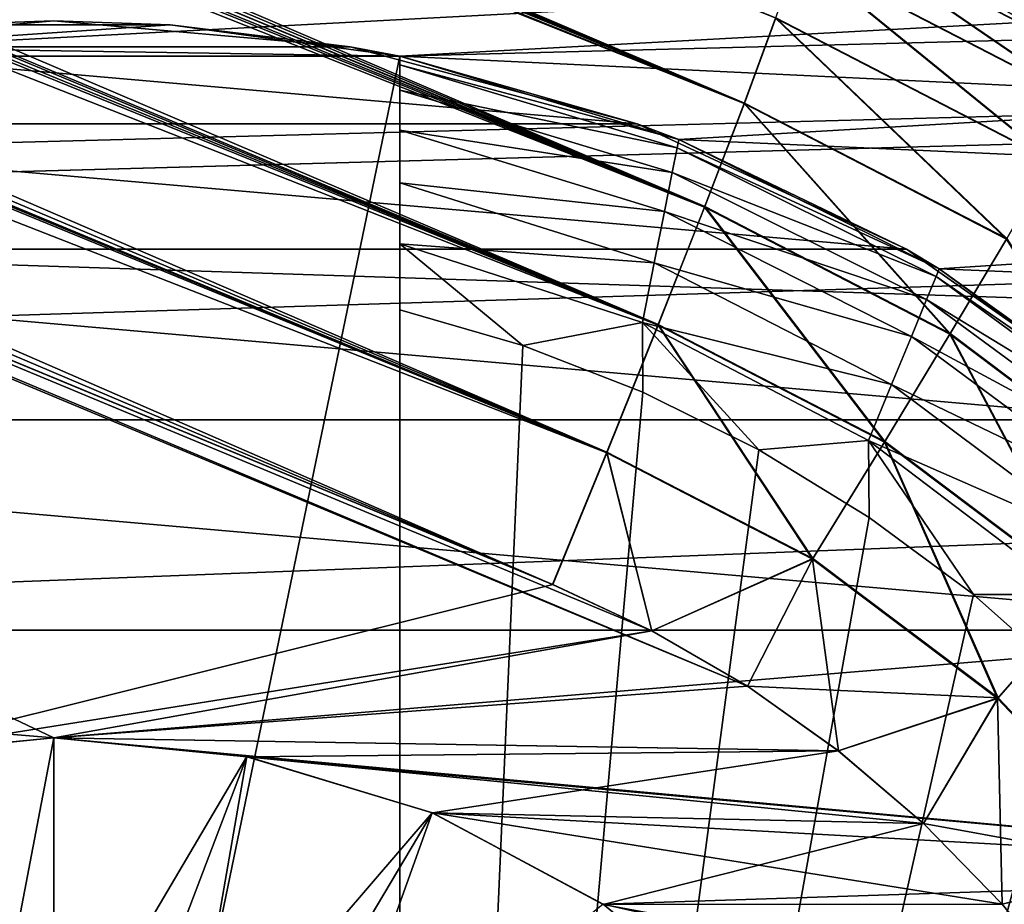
# Model space of a CAD drawing. Header units: millimetres. Extents: x -100 to 100, y -64 to 136.
# Tile 340 of 530: x 22.43 to 24.42, y 26.66 to 28.45. Entities that reach past the tile are written whole.
import ezdxf

# ---------------------------------------------------------------- set-up
doc = ezdxf.new("R2010")
doc.units = ezdxf.units.MM
doc.header["$LTSCALE"] = 159.143519
for name, color, linetype in [('120', 7, 'CONTINUOUS'), ('126', 7, 'CONTINUOUS'), ('130', 7, 'CONTINUOUS'), ('218', 7, 'CONTINUOUS'), ('219', 7, 'CONTINUOUS'), ('220', 7, 'CONTINUOUS'), ('221', 7, 'CONTINUOUS'), ('326', 7, 'CONTINUOUS'), ('328', 7, 'CONTINUOUS'), ('330', 7, 'CONTINUOUS'), ('331', 7, 'CONTINUOUS'), ('333', 7, 'CONTINUOUS'), ('334', 7, 'CONTINUOUS'), ('335', 7, 'CONTINUOUS'), ('397', 7, 'CONTINUOUS'), ('407', 7, 'CONTINUOUS'), ('412', 7, 'CONTINUOUS'), ('420', 7, 'CONTINUOUS'), ('422', 7, 'CONTINUOUS'), ('425', 7, 'CONTINUOUS'), ('427', 7, 'CONTINUOUS'), ('437', 7, 'CONTINUOUS')]:
    doc.layers.add(name, color=color, linetype=linetype)

msp = doc.modelspace()

# ---------------------------------------------------------------- linework, layer by layer
at = {"layer": '120', "color": 7, "linetype": 'CONTINUOUS', "true_color": 0x8c979c}
for points in [[(23.5091, 27.3097, 2.6044), (10.3131, 32.7757, 3.0653), (22.1097, 26.9615, 2.6533), (23.5091, 27.3097, 2.6044)], [(23.7096, 27.2163, 2.5974), (23.5091, 27.3097, 2.6044), (22.1097, 26.9615, 2.6533), (23.7096, 27.2163, 2.5974)], [(22.5, 27, 2.6397), (23.7096, 27.2163, 2.5974), (22.1097, 26.9615, 2.6533), (22.5, 27, 2.6397)], [(23.903, 27.104, 2.5907), (23.7096, 27.2163, 2.5974), (22.5, 27, 2.6397), (23.903, 27.104, 2.5907)], [(24.0871, 26.9736, 2.5843), (23.903, 27.104, 2.5907), (22.5, 27, 2.6397), (24.0871, 26.9736, 2.5843)], [(22.8903, 26.9615, 2.6261), (24.0871, 26.9736, 2.5843), (22.5, 27, 2.6397), (22.8903, 26.9615, 2.6261)], [(23.2656, 26.8477, 2.6129), (24.0871, 26.9736, 2.5843), (22.8903, 26.9615, 2.6261), (23.2656, 26.8477, 2.6129)], [(24.2596, 26.8262, 2.5782), (24.0871, 26.9736, 2.5843), (23.2656, 26.8477, 2.6129), (24.2596, 26.8262, 2.5782)], [(23.6114, 26.6627, 2.6009), (24.2596, 26.8262, 2.5782), (23.2656, 26.8477, 2.6129), (23.6114, 26.6627, 2.6009)], [(24.4187, 26.6633, 2.5727), (24.2596, 26.8262, 2.5782), (23.6114, 26.6627, 2.6009), (24.4187, 26.6633, 2.5727)], [(24.5624, 26.4864, 2.5677), (24.4187, 26.6633, 2.5727), (23.6114, 26.6627, 2.6009), (24.5624, 26.4864, 2.5677)]]:
    msp.add_3dface(points, dxfattribs=at)
at = {"layer": '126', "color": 7, "linetype": 'CONTINUOUS', "true_color": 0x8c979c}
for points in [[(9.8935, 34.0984, 2.6334), (9.9513, 33.8917, 2.7802), (23.8965, 28.2825, 2.1591), (9.8935, 34.0984, 2.6334)], [(23.9601, 28.4553, 1.9326), (9.8935, 34.0984, 2.6334), (23.8965, 28.2825, 2.1591), (23.9601, 28.4553, 1.9326)], [(9.9513, 33.8917, 2.7802), (9.9682, 33.8306, 2.8157), (23.8965, 28.2825, 2.1591), (9.9513, 33.8917, 2.7802)], [(9.9682, 33.8306, 2.8157), (10.0227, 33.6366, 2.9089), (23.8162, 28.0729, 2.3456), (9.9682, 33.8306, 2.8157)], [(23.8965, 28.2825, 2.1591), (9.9682, 33.8306, 2.8157), (23.8162, 28.0729, 2.3456), (23.8965, 28.2825, 2.1591)], [(10.0227, 33.6366, 2.9089), (10.0574, 33.5175, 2.9536), (23.8162, 28.0729, 2.3456), (10.0227, 33.6366, 2.9089)], [(10.0574, 33.5175, 2.9536), (10.1049, 33.3619, 2.9992), (23.7222, 27.8344, 2.4853), (10.0574, 33.5175, 2.9536)], [(23.8162, 28.0729, 2.3456), (10.0574, 33.5175, 2.9536), (23.7222, 27.8344, 2.4853), (23.8162, 28.0729, 2.3456)], [(10.1049, 33.3619, 2.9992), (10.1698, 33.1634, 3.0392), (23.7222, 27.8344, 2.4853), (10.1049, 33.3619, 2.9992)], [(10.1698, 33.1634, 3.0392), (10.201, 33.073, 3.0511), (23.6183, 27.5761, 2.5726), (10.1698, 33.1634, 3.0392)], [(23.7222, 27.8344, 2.4853), (10.1698, 33.1634, 3.0392), (23.6183, 27.5761, 2.5726), (23.7222, 27.8344, 2.4853)], [(10.201, 33.073, 3.0511), (10.3131, 32.7757, 3.0653), (23.6183, 27.5761, 2.5726), (10.201, 33.073, 3.0511)], [(10.3131, 32.7757, 3.0653), (23.5091, 27.3097, 2.6044), (23.6183, 27.5761, 2.5726), (10.3131, 32.7757, 3.0653)]]:
    msp.add_3dface(points, dxfattribs=at)
at = {"layer": '130', "color": 7, "linetype": 'CONTINUOUS', "true_color": 0x8c979c}
for points in [[(10.4302, 32.7271, -3.0612), (16.9696, 30.0184, -2.8328), (23.9029, 27.104, -2.5907), (10.4302, 32.7271, -3.0612)], [(10.4302, 32.7271, -3.0612), (23.9029, 27.104, -2.5907), (22.5, 27, -2.6397), (10.4302, 32.7271, -3.0612)], [(22.1097, 26.9615, -2.6533), (10.4302, 32.7271, -3.0612), (22.5, 27, -2.6397), (22.1097, 26.9615, -2.6533)], [(23.7096, 27.2163, -2.5974), (23.9029, 27.104, -2.5907), (16.9696, 30.0184, -2.8328), (23.7096, 27.2163, -2.5974)], [(23.509, 27.3096, -2.6044), (23.7096, 27.2163, -2.5974), (16.9696, 30.0184, -2.8328), (23.509, 27.3096, -2.6044)], [(23.9029, 27.104, -2.5907), (24.087, 26.9737, -2.5843), (22.5, 27, -2.6397), (23.9029, 27.104, -2.5907)], [(22.5, 27, -2.6397), (24.087, 26.9737, -2.5843), (22.8903, 26.9615, -2.6261), (22.5, 27, -2.6397)], [(24.087, 26.9737, -2.5843), (24.2595, 26.8263, -2.5782), (22.8903, 26.9615, -2.6261), (24.087, 26.9737, -2.5843)], [(22.8903, 26.9615, -2.6261), (24.2595, 26.8263, -2.5782), (23.2656, 26.8477, -2.6129), (22.8903, 26.9615, -2.6261)], [(24.2595, 26.8263, -2.5782), (24.4186, 26.6634, -2.5727), (23.2656, 26.8477, -2.6129), (24.2595, 26.8263, -2.5782)], [(23.2656, 26.8477, -2.6129), (24.4186, 26.6634, -2.5727), (23.6114, 26.6627, -2.6009), (23.2656, 26.8477, -2.6129)], [(24.4186, 26.6634, -2.5727), (24.5624, 26.4865, -2.5677), (23.6114, 26.6627, -2.6009), (24.4186, 26.6634, -2.5727)]]:
    msp.add_3dface(points, dxfattribs=at)
at = {"layer": '218', "color": 7, "linetype": 'CONTINUOUS', "true_color": 0x8c979c}
for points in [[(24.0307, 28.6955, 1.1054), (24.0285, 28.6658, 1.3954), (24.621, 28.3598, 1.3747), (24.0307, 28.6955, 1.1054)], [(24.0307, 28.6955, 1.1054), (24.621, 28.3598, 1.3747), (24.628, 28.387, 1.0923), (24.0307, 28.6955, 1.1054)], [(24.0285, 28.6658, 1.3954), (24.0047, 28.5846, 1.6748), (24.584, 28.2854, 1.6545), (24.0285, 28.6658, 1.3954)], [(24.621, 28.3598, 1.3747), (24.0285, 28.6658, 1.3954), (24.584, 28.2854, 1.6545), (24.621, 28.3598, 1.3747)], [(24.0047, 28.5846, 1.6748), (23.9601, 28.4553, 1.9326), (24.5185, 28.1669, 1.9131), (24.0047, 28.5846, 1.6748)], [(24.584, 28.2854, 1.6545), (24.0047, 28.5846, 1.6748), (24.5185, 28.1669, 1.9131), (24.584, 28.2854, 1.6545)], [(23.9601, 28.4553, 1.9326), (23.8965, 28.2825, 2.1591), (24.427, 28.0085, 2.1405), (23.9601, 28.4553, 1.9326)], [(24.5185, 28.1669, 1.9131), (23.9601, 28.4553, 1.9326), (24.427, 28.0085, 2.1405), (24.5185, 28.1669, 1.9131)], [(23.8965, 28.2825, 2.1591), (23.8162, 28.0729, 2.3456), (24.3128, 27.8164, 2.3283), (23.8965, 28.2825, 2.1591)], [(24.427, 28.0085, 2.1405), (23.8965, 28.2825, 2.1591), (24.3128, 27.8164, 2.3283), (24.427, 28.0085, 2.1405)], [(23.8162, 28.0729, 2.3456), (23.7222, 27.8344, 2.4853), (24.1804, 27.5979, 2.4693), (23.8162, 28.0729, 2.3456)], [(24.3128, 27.8164, 2.3283), (23.8162, 28.0729, 2.3456), (24.1804, 27.5979, 2.4693), (24.3128, 27.8164, 2.3283)], [(24.7595, 27.4803, 2.3127), (24.427, 28.0085, 2.1405), (24.3128, 27.8164, 2.3283), (24.7595, 27.4803, 2.3127)], [(23.7222, 27.8344, 2.4853), (23.6183, 27.5761, 2.5726), (24.0347, 27.3611, 2.5581), (23.7222, 27.8344, 2.4853)], [(24.1804, 27.5979, 2.4693), (23.7222, 27.8344, 2.4853), (24.0347, 27.3611, 2.5581), (24.1804, 27.5979, 2.4693)], [(24.5924, 27.2878, 2.4549), (24.3128, 27.8164, 2.3283), (24.1804, 27.5979, 2.4693), (24.5924, 27.2878, 2.4549)], [(24.7595, 27.4803, 2.3127), (24.3128, 27.8164, 2.3283), (24.5924, 27.2878, 2.4549), (24.7595, 27.4803, 2.3127)], [(24.4091, 27.0793, 2.545), (24.1804, 27.5979, 2.4693), (24.0347, 27.3611, 2.5581), (24.4091, 27.0793, 2.545)], [(24.5924, 27.2878, 2.4549), (24.1804, 27.5979, 2.4693), (24.4091, 27.0793, 2.545), (24.5924, 27.2878, 2.4549)], [(23.5091, 27.3097, 2.6044), (23.7096, 27.2163, 2.5974), (23.6183, 27.5761, 2.5726), (23.5091, 27.3097, 2.6044)], [(23.6183, 27.5761, 2.5726), (23.7096, 27.2163, 2.5974), (24.0347, 27.3611, 2.5581), (23.6183, 27.5761, 2.5726)], [(23.7096, 27.2163, 2.5974), (23.903, 27.104, 2.5907), (24.0347, 27.3611, 2.5581), (23.7096, 27.2163, 2.5974)], [(23.903, 27.104, 2.5907), (24.0871, 26.9736, 2.5843), (24.0347, 27.3611, 2.5581), (23.903, 27.104, 2.5907)], [(24.0871, 26.9736, 2.5843), (24.4091, 27.0793, 2.545), (24.0347, 27.3611, 2.5581), (24.0871, 26.9736, 2.5843)], [(24.7311, 26.7388, 2.5338), (24.5924, 27.2878, 2.4549), (24.4091, 27.0793, 2.545), (24.7311, 26.7388, 2.5338)], [(24.0871, 26.9736, 2.5843), (24.2596, 26.8262, 2.5782), (24.4091, 27.0793, 2.545), (24.0871, 26.9736, 2.5843)], [(24.2596, 26.8262, 2.5782), (24.4187, 26.6633, 2.5727), (24.4091, 27.0793, 2.545), (24.2596, 26.8262, 2.5782)], [(24.4187, 26.6633, 2.5727), (24.7311, 26.7388, 2.5338), (24.4091, 27.0793, 2.545), (24.4187, 26.6633, 2.5727)], [(24.4187, 26.6633, 2.5727), (24.5624, 26.4864, 2.5677), (24.7311, 26.7388, 2.5338), (24.4187, 26.6633, 2.5727)]]:
    msp.add_3dface(points, dxfattribs=at)
at = {"layer": '219', "color": 7, "linetype": 'CONTINUOUS', "true_color": 0x8c979c}
for points in [[(24.0307, 28.6955, 1.1054), (24.628, 28.387, 1.0923), (24.0307, 28.6955, -1.1054), (24.0307, 28.6955, 1.1054)], [(24.0307, 28.6955, -1.1054), (24.628, 28.387, 1.0923), (24.628, 28.387, -1.0923), (24.0307, 28.6955, -1.1054)]]:
    msp.add_3dface(points, dxfattribs=at)
at = {"layer": '220', "color": 7, "linetype": 'CONTINUOUS', "true_color": 0x8c979c}
for points in [[(24.0307, 28.6955, -1.1054), (24.628, 28.387, -1.0923), (24.0286, 28.6661, -1.3937), (24.0307, 28.6955, -1.1054)], [(24.5843, 28.286, -1.6529), (24.0049, 28.5853, -1.6732), (24.0286, 28.6661, -1.3937), (24.5843, 28.286, -1.6529)], [(24.628, 28.387, -1.0923), (24.6211, 28.3601, -1.373), (24.0286, 28.6661, -1.3937), (24.628, 28.387, -1.0923)], [(24.6211, 28.3601, -1.373), (24.5843, 28.286, -1.6529), (24.0286, 28.6661, -1.3937), (24.6211, 28.3601, -1.373)], [(24.519, 28.1677, -1.9116), (23.9604, 28.4562, -1.9311), (24.0049, 28.5853, -1.6732), (24.519, 28.1677, -1.9116)], [(24.5843, 28.286, -1.6529), (24.519, 28.1677, -1.9116), (24.0049, 28.5853, -1.6732), (24.5843, 28.286, -1.6529)], [(24.4276, 28.0096, -2.1393), (23.8969, 28.2837, -2.1578), (23.9604, 28.4562, -1.9311), (24.4276, 28.0096, -2.1393)], [(24.519, 28.1677, -1.9116), (24.4276, 28.0096, -2.1393), (23.9604, 28.4562, -1.9311), (24.519, 28.1677, -1.9116)], [(24.3135, 27.8177, -2.3273), (23.8167, 28.0743, -2.3447), (23.8969, 28.2837, -2.1578), (24.3135, 27.8177, -2.3273)], [(24.4276, 28.0096, -2.1393), (24.3135, 27.8177, -2.3273), (23.8969, 28.2837, -2.1578), (24.4276, 28.0096, -2.1393)], [(24.1812, 27.5992, -2.4686), (23.7228, 27.8359, -2.4846), (23.8167, 28.0743, -2.3447), (24.1812, 27.5992, -2.4686)], [(24.3135, 27.8177, -2.3273), (24.1812, 27.5992, -2.4686), (23.8167, 28.0743, -2.3447), (24.3135, 27.8177, -2.3273)], [(24.7604, 27.4814, -2.3117), (24.3135, 27.8177, -2.3273), (24.4276, 28.0096, -2.1393), (24.7604, 27.4814, -2.3117)], [(24.0356, 27.3625, -2.5577), (23.6189, 27.5777, -2.5723), (23.7228, 27.8359, -2.4846), (24.0356, 27.3625, -2.5577)], [(24.1812, 27.5992, -2.4686), (24.0356, 27.3625, -2.5577), (23.7228, 27.8359, -2.4846), (24.1812, 27.5992, -2.4686)], [(24.5934, 27.289, -2.4542), (24.1812, 27.5992, -2.4686), (24.3135, 27.8177, -2.3273), (24.5934, 27.289, -2.4542)], [(24.7604, 27.4814, -2.3117), (24.5934, 27.289, -2.4542), (24.3135, 27.8177, -2.3273), (24.7604, 27.4814, -2.3117)], [(24.4103, 27.0806, -2.5446), (24.0356, 27.3625, -2.5577), (24.1812, 27.5992, -2.4686), (24.4103, 27.0806, -2.5446)], [(24.5934, 27.289, -2.4542), (24.4103, 27.0806, -2.5446), (24.1812, 27.5992, -2.4686), (24.5934, 27.289, -2.4542)], [(23.7096, 27.2163, -2.5974), (23.509, 27.3096, -2.6044), (23.6189, 27.5777, -2.5723), (23.7096, 27.2163, -2.5974)], [(24.0356, 27.3625, -2.5577), (23.7096, 27.2163, -2.5974), (23.6189, 27.5777, -2.5723), (24.0356, 27.3625, -2.5577)], [(23.9029, 27.104, -2.5907), (23.7096, 27.2163, -2.5974), (24.0356, 27.3625, -2.5577), (23.9029, 27.104, -2.5907)], [(24.4103, 27.0806, -2.5446), (23.9029, 27.104, -2.5907), (24.0356, 27.3625, -2.5577), (24.4103, 27.0806, -2.5446)], [(24.7325, 26.7398, -2.5334), (24.4103, 27.0806, -2.5446), (24.5934, 27.289, -2.4542), (24.7325, 26.7398, -2.5334)], [(24.087, 26.9737, -2.5843), (23.9029, 27.104, -2.5907), (24.4103, 27.0806, -2.5446), (24.087, 26.9737, -2.5843)], [(24.2595, 26.8263, -2.5782), (24.087, 26.9737, -2.5843), (24.4103, 27.0806, -2.5446), (24.2595, 26.8263, -2.5782)], [(24.7325, 26.7398, -2.5334), (24.2595, 26.8263, -2.5782), (24.4103, 27.0806, -2.5446), (24.7325, 26.7398, -2.5334)], [(24.4186, 26.6634, -2.5727), (24.2595, 26.8263, -2.5782), (24.7325, 26.7398, -2.5334), (24.4186, 26.6634, -2.5727)], [(24.5624, 26.4865, -2.5677), (24.4186, 26.6634, -2.5727), (24.7325, 26.7398, -2.5334), (24.5624, 26.4865, -2.5677)]]:
    msp.add_3dface(points, dxfattribs=at)
at = {"layer": '221', "color": 7, "linetype": 'CONTINUOUS', "true_color": 0x8c979c}
for points in [[(23.9604, 28.4562, -1.9311), (23.8969, 28.2837, -2.1578), (9.8387, 34.2808, -2.4576), (23.9604, 28.4562, -1.9311)], [(9.8387, 34.2808, -2.4576), (23.8969, 28.2837, -2.1578), (9.8667, 34.203, -2.5373), (9.8387, 34.2808, -2.4576)], [(9.8667, 34.203, -2.5373), (23.8969, 28.2837, -2.1578), (9.8985, 34.1156, -2.6145), (9.8667, 34.203, -2.5373)], [(9.8985, 34.1156, -2.6145), (23.8969, 28.2837, -2.1578), (9.9344, 34.0181, -2.6888), (9.8985, 34.1156, -2.6145)], [(23.8969, 28.2837, -2.1578), (23.8167, 28.0743, -2.3447), (9.9344, 34.0181, -2.6888), (23.8969, 28.2837, -2.1578)], [(9.9344, 34.0181, -2.6888), (23.8167, 28.0743, -2.3447), (9.9745, 33.9104, -2.7592), (9.9344, 34.0181, -2.6888)], [(9.9745, 33.9104, -2.7592), (23.8167, 28.0743, -2.3447), (10.0188, 33.7923, -2.8248), (9.9745, 33.9104, -2.7592)], [(10.0188, 33.7923, -2.8248), (23.8167, 28.0743, -2.3447), (10.0673, 33.664, -2.8845), (10.0188, 33.7923, -2.8248)], [(23.8167, 28.0743, -2.3447), (23.7228, 27.8359, -2.4846), (10.0673, 33.664, -2.8845), (23.8167, 28.0743, -2.3447)], [(10.0673, 33.664, -2.8845), (23.7228, 27.8359, -2.4846), (10.1199, 33.5259, -2.9373), (10.0673, 33.664, -2.8845)], [(10.1199, 33.5259, -2.9373), (23.7228, 27.8359, -2.4846), (10.1762, 33.3791, -2.9819), (10.1199, 33.5259, -2.9373)], [(23.7228, 27.8359, -2.4846), (23.6189, 27.5777, -2.5723), (10.1762, 33.3791, -2.9819), (23.7228, 27.8359, -2.4846)], [(10.1762, 33.3791, -2.9819), (23.6189, 27.5777, -2.5723), (10.2359, 33.2247, -3.0174), (10.1762, 33.3791, -2.9819)], [(10.2359, 33.2247, -3.0174), (23.6189, 27.5777, -2.5723), (10.2985, 33.0637, -3.0429), (10.2359, 33.2247, -3.0174)], [(23.6189, 27.5777, -2.5723), (23.509, 27.3096, -2.6044), (10.2985, 33.0637, -3.0429), (23.6189, 27.5777, -2.5723)], [(10.2985, 33.0637, -3.0429), (23.509, 27.3096, -2.6044), (10.3634, 32.8975, -3.0577), (10.2985, 33.0637, -3.0429)], [(23.509, 27.3096, -2.6044), (16.9696, 30.0184, -2.8328), (10.3634, 32.8975, -3.0577), (23.509, 27.3096, -2.6044)]]:
    msp.add_3dface(points, dxfattribs=at)
at = {"layer": '326', "linetype": 'CONTINUOUS'}
for points in [[(22.5, 27, 2.6397), (22.1097, 26.9615, 2.6533), (22.5, 27, 35), (22.5, 27, 2.6397)], [(22.5, 27, 35), (22.1097, 26.9615, 2.6533), (22.1097, 26.9615, 35), (22.5, 27, 35)], [(22.8903, 26.9615, 2.6261), (22.5, 27, 2.6397), (22.8903, 26.9615, 35), (22.8903, 26.9615, 2.6261)], [(22.8903, 26.9615, 35), (22.5, 27, 2.6397), (22.5, 27, 35), (22.8903, 26.9615, 35)], [(23.2656, 26.8477, 2.6129), (22.8903, 26.9615, 2.6261), (23.2654, 26.8478, 35), (23.2656, 26.8477, 2.6129)], [(23.2654, 26.8478, 35), (22.8903, 26.9615, 2.6261), (22.8903, 26.9615, 35), (23.2654, 26.8478, 35)], [(23.611, 26.663, 35), (23.2656, 26.8477, 2.6129), (23.2654, 26.8478, 35), (23.611, 26.663, 35)], [(23.6114, 26.6627, 2.6009), (23.2656, 26.8477, 2.6129), (23.611, 26.663, 35), (23.6114, 26.6627, 2.6009)], [(23.9142, 26.4142, 35), (23.6114, 26.6627, 2.6009), (23.611, 26.663, 35), (23.9142, 26.4142, 35)]]:
    msp.add_3dface(points, dxfattribs=at)
at = {"layer": '328', "linetype": 'CONTINUOUS'}
for points in [[(22.5, 27, -14.5958), (22.3641, 26.2929, -15), (22.1098, 26.9616, -14.5958), (22.5, 27, -14.5958)], [(22.5, 26.3, -15), (22.3641, 26.2929, -15), (22.5, 27, -14.5958), (22.5, 26.3, -15)], [(22.8902, 26.9616, -14.5958), (22.5, 26.3, -15), (22.5, 27, -14.5958), (22.8902, 26.9616, -14.5958)], [(22.6359, 26.2929, -15), (22.5, 26.3, -15), (22.8902, 26.9616, -14.5958), (22.6359, 26.2929, -15)], [(22.7703, 26.2716, -15), (22.6359, 26.2929, -15), (22.8902, 26.9616, -14.5958), (22.7703, 26.2716, -15)], [(23.2654, 26.8477, -14.5958), (22.7703, 26.2716, -15), (22.8902, 26.9616, -14.5958), (23.2654, 26.8477, -14.5958)], [(22.9017, 26.2363, -15), (22.7703, 26.2716, -15), (23.2654, 26.8477, -14.5958), (22.9017, 26.2363, -15)], [(23.0288, 26.1876, -15), (22.9017, 26.2363, -15), (23.2654, 26.8477, -14.5958), (23.0288, 26.1876, -15)], [(23.6112, 26.6629, -14.5958), (23.0288, 26.1876, -15), (23.2654, 26.8477, -14.5958), (23.6112, 26.6629, -14.5958)]]:
    msp.add_3dface(points, dxfattribs=at)
at = {"layer": '330', "linetype": 'CONTINUOUS'}
for points in [[(22.5, 28.45, 35), (23.0992, 28.3976, 35), (21.9008, 28.3976, 35), (22.5, 28.45, 35)], [(21.9008, 28.3976, 35), (23.68, 28.2419, 35), (21.32, 28.2419, 35), (21.9008, 28.3976, 35)], [(23.0992, 28.3976, 35), (23.68, 28.2419, 35), (21.9008, 28.3976, 35), (23.0992, 28.3976, 35)], [(21.32, 28.2419, 35), (24.2249, 27.9878, 35), (20.7751, 27.9878, 35), (21.32, 28.2419, 35)], [(23.68, 28.2419, 35), (24.2249, 27.9878, 35), (21.32, 28.2419, 35), (23.68, 28.2419, 35)], [(20.7751, 27.9878, 35), (24.7175, 27.6429, 35), (20.2825, 27.6429, 35), (20.7751, 27.9878, 35)], [(24.2249, 27.9878, 35), (24.7175, 27.6429, 35), (20.7751, 27.9878, 35), (24.2249, 27.9878, 35)], [(20.2825, 27.6429, 35), (25.1429, 27.2175, 35), (19.8571, 27.2175, 35), (20.2825, 27.6429, 35)], [(24.7175, 27.6429, 35), (25.1429, 27.2175, 35), (20.2825, 27.6429, 35), (24.7175, 27.6429, 35)], [(22.5, 27, 35), (22.1097, 26.9615, 35), (19.8571, 27.2175, 35), (22.5, 27, 35)], [(25.1429, 27.2175, 35), (22.5, 27, 35), (19.8571, 27.2175, 35), (25.1429, 27.2175, 35)], [(25.4878, 26.7249, 35), (22.5, 27, 35), (25.1429, 27.2175, 35), (25.4878, 26.7249, 35)], [(22.8903, 26.9615, 35), (22.5, 27, 35), (25.4878, 26.7249, 35), (22.8903, 26.9615, 35)], [(23.2654, 26.8478, 35), (22.8903, 26.9615, 35), (25.4878, 26.7249, 35), (23.2654, 26.8478, 35)], [(23.611, 26.663, 35), (23.2654, 26.8478, 35), (25.4878, 26.7249, 35), (23.611, 26.663, 35)], [(25.7419, 26.18, 35), (23.611, 26.663, 35), (25.4878, 26.7249, 35), (25.7419, 26.18, 35)], [(23.9142, 26.4142, 35), (23.611, 26.663, 35), (25.7419, 26.18, 35), (23.9142, 26.4142, 35)]]:
    msp.add_3dface(points, dxfattribs=at)
at = {"layer": '331', "linetype": 'CONTINUOUS'}
for points in [[(22.5, 28.45, 35), (21.9008, 28.3976, 35), (22.2652, 28.442, 35.9), (22.5, 28.45, 35)], [(22.7348, 28.442, 35.9), (22.5, 28.45, 35), (22.2652, 28.442, 35.9), (22.7348, 28.442, 35.9)], [(23.0992, 28.3976, 35), (22.5, 28.45, 35), (22.7348, 28.442, 35.9), (23.0992, 28.3976, 35)], [(23.2, 28.3782, 35.9), (23.0992, 28.3976, 35), (22.7348, 28.442, 35.9), (23.2, 28.3782, 35.9)], [(23.68, 28.2419, 35), (23.0992, 28.3976, 35), (23.2, 28.3782, 35.9), (23.68, 28.2419, 35)], [(23.7641, 28.2101, 36.7), (23.68, 28.2419, 35), (23.2, 28.3782, 35.9), (23.7641, 28.2101, 36.7)], [(23.2, 28.3782, 36.7), (23.7641, 28.2101, 36.7), (23.2, 28.3782, 35.9), (23.2, 28.3782, 36.7)], [(24.2249, 27.9878, 35), (23.68, 28.2419, 35), (23.7641, 28.2101, 36.7), (24.2249, 27.9878, 35)], [(24.2913, 27.9485, 36.7), (24.2249, 27.9878, 35), (23.7641, 28.2101, 36.7), (24.2913, 27.9485, 36.7)], [(24.7175, 27.6429, 35), (24.2249, 27.9878, 35), (24.2913, 27.9485, 36.7), (24.7175, 27.6429, 35)], [(24.7664, 27.6011, 36.7), (24.7175, 27.6429, 35), (24.2913, 27.9485, 36.7), (24.7664, 27.6011, 36.7)]]:
    msp.add_3dface(points, dxfattribs=at)
at = {"layer": '333', "linetype": 'CONTINUOUS'}
for points in [[(23.7641, 28.2101, 36.7427), (23.2, 28.3782, 36.7427), (23.764, 28.2101, 36.8), (23.7641, 28.2101, 36.7427)], [(23.764, 28.2101, 36.8), (23.2, 28.3782, 36.7427), (23.2, 28.3782, 36.8), (23.764, 28.2101, 36.8)], [(24.2913, 27.9485, 36.8), (23.7641, 28.2101, 36.7427), (23.764, 28.2101, 36.8), (24.2913, 27.9485, 36.8)], [(24.2913, 27.9485, 36.7427), (23.7641, 28.2101, 36.7427), (24.2913, 27.9485, 36.8), (24.2913, 27.9485, 36.7427)], [(24.7664, 27.6011, 36.7427), (24.2913, 27.9485, 36.7427), (24.7664, 27.6011, 36.8), (24.7664, 27.6011, 36.7427)], [(24.7664, 27.6011, 36.8), (24.2913, 27.9485, 36.7427), (24.2913, 27.9485, 36.8), (24.7664, 27.6011, 36.8)]]:
    msp.add_3dface(points, dxfattribs=at)
at = {"layer": '334', "linetype": 'CONTINUOUS'}
for points in [[(23.2, 28.3782, 36.7427), (23.2, 21.6218, 36.7427), (23.2, 28.3782, 36.8), (23.2, 28.3782, 36.7427)], [(23.2, 28.3782, 36.8), (23.2, 21.6218, 36.7427), (23.2, 28.3612, 36.9279), (23.2, 28.3782, 36.8)], [(23.2, 28.3612, 36.9279), (23.2, 21.6218, 36.7427), (23.2, 28.3112, 37.0476), (23.2, 28.3612, 36.9279)], [(23.2, 28.3112, 37.0476), (23.2, 21.6218, 36.7427), (23.2, 28.31, 37.0497), (23.2, 28.3112, 37.0476)], [(23.2, 28.31, 37.0497), (23.2, 21.6218, 36.7427), (23.2, 28.231, 37.1512), (23.2, 28.31, 37.0497)], [(23.2, 28.231, 37.1512), (23.2, 21.6218, 36.7427), (23.2, 28.2287, 37.1534), (23.2, 28.231, 37.1512)], [(23.2, 28.2287, 37.1534), (23.2, 21.6218, 36.7427), (23.2, 28.1253, 37.2314), (23.2, 28.2287, 37.1534)], [(23.2, 28.1253, 37.2314), (23.2, 21.6218, 36.7427), (23.2, 28.1226, 37.2329), (23.2, 28.1253, 37.2314)], [(23.2, 28.1226, 37.2329), (23.2, 21.6218, 36.7427), (23.2, 28.0007, 37.2825), (23.2, 28.1226, 37.2329)], [(23.2, 28.0007, 37.2825), (23.2, 21.6218, 36.7427), (23.2, 27.9988, 37.283), (23.2, 28.0007, 37.2825)], [(23.2, 27.9988, 37.283), (23.2, 21.6218, 36.7427), (23.2, 27.8657, 37.3), (23.2, 27.9988, 37.283)], [(23.2, 27.8657, 37.3), (23.2, 21.6218, 36.7427), (23.2, 22.1343, 37.3), (23.2, 27.8657, 37.3)]]:
    msp.add_3dface(points, dxfattribs=at)
at = {"layer": '335', "linetype": 'CONTINUOUS'}
for points in [[(23.2, 28.3782, 35.9), (22.7348, 28.442, 35.9), (21.8, 28.3782, 35.9), (23.2, 28.3782, 35.9)], [(22.7348, 28.442, 35.9), (22.2652, 28.442, 35.9), (21.8, 28.3782, 35.9), (22.7348, 28.442, 35.9)], [(23.2, 28.3782, 35.9), (21.8, 28.3782, 35.9), (21.8, 21.6218, 35.9), (23.2, 28.3782, 35.9)], [(23.2, 21.6218, 35.9), (23.2, 28.3782, 35.9), (21.8, 21.6218, 35.9), (23.2, 21.6218, 35.9)]]:
    msp.add_3dface(points, dxfattribs=at)
at = {"layer": '397', "color": 7, "linetype": 'CONTINUOUS', "true_color": 0xaaaaaa}
for points in [[(-1.3979, 27.5646, 45.7), (98.8446, 30.2548, 45.7), (-98.8446, 30.2548, 45.7), (-1.3979, 27.5646, 45.7)], [(-1.3979, 27.5646, 45.7), (1.3979, 27.5646, 45.7), (98.8446, 30.2548, 45.7), (-1.3979, 27.5646, 45.7)], [(1.3979, 27.5646, 45.7), (4.1794, 27.2817, 45.7), (98.8446, 30.2548, 45.7), (1.3979, 27.5646, 45.7)], [(4.1794, 27.2817, 45.7), (6.918, 26.7189, 45.7), (98.8446, 30.2548, 45.7), (4.1794, 27.2817, 45.7)], [(6.918, 26.7189, 45.7), (9.5856, 25.882, 45.7), (98.8446, 30.2548, 45.7), (6.918, 26.7189, 45.7)], [(9.5856, 25.882, 45.7), (12.1549, 24.7794, 45.7), (98.8446, 30.2548, 45.7), (9.5856, 25.882, 45.7)], [(98.8446, 30.2548, 45.7), (12.1549, 24.7794, 45.7), (98.3782, 24.7212, 45.7), (98.8446, 30.2548, 45.7)]]:
    msp.add_3dface(points, dxfattribs=at)
at = {"layer": '407', "color": 7, "linetype": 'CONTINUOUS'}
for points in [[(23.2, 28.3782, 36.7), (21.8, 28.3782, 36.7), (-97.3466, 30.333, 36.7), (23.2, 28.3782, 36.7)], [(23.2, 28.3782, 36.7), (-97.3466, 30.333, 36.7), (97.3466, 30.333, 36.7), (23.2, 28.3782, 36.7)], [(96.887, 24.8837, 36.7), (23.2, 28.3782, 36.7), (97.3466, 30.333, 36.7), (96.887, 24.8837, 36.7)], [(21.8, 28.3782, 36.7), (23.2, 28.3782, 36.7), (23.2, 21.6218, 36.7), (21.8, 28.3782, 36.7)], [(21.8, 21.6218, 36.7), (21.8, 28.3782, 36.7), (23.2, 21.6218, 36.7), (21.8, 21.6218, 36.7)], [(23.7641, 28.2101, 36.7), (23.2, 28.3782, 36.7), (96.887, 24.8837, 36.7), (23.7641, 28.2101, 36.7)], [(24.2913, 27.9485, 36.7), (23.7641, 28.2101, 36.7), (96.887, 24.8837, 36.7), (24.2913, 27.9485, 36.7)], [(24.7664, 27.6011, 36.7), (24.2913, 27.9485, 36.7), (96.887, 24.8837, 36.7), (24.7664, 27.6011, 36.7)]]:
    msp.add_3dface(points, dxfattribs=at)
at = {"layer": '412', "linetype": 'CONTINUOUS'}
for points in [[(72.3448, 31.0583, 36.7427), (-72.3448, 31.0583, 36.7427), (-23.2, 28.3782, 36.7427), (72.3448, 31.0583, 36.7427)], [(-21.8, 28.3782, 36.7427), (72.3448, 31.0583, 36.7427), (-23.2, 28.3782, 36.7427), (-21.8, 28.3782, 36.7427)], [(72.3448, 31.0583, 36.7427), (-21.8, 28.3782, 36.7427), (21.8, 28.3782, 36.7427), (72.3448, 31.0583, 36.7427)], [(23.2, 28.3782, 36.7427), (72.3448, 31.0583, 36.7427), (21.8, 28.3782, 36.7427), (23.2, 28.3782, 36.7427)], [(23.2, 28.3782, 36.7427), (23.7641, 28.2101, 36.7427), (72.3448, 31.0583, 36.7427), (23.2, 28.3782, 36.7427)], [(23.7641, 28.2101, 36.7427), (24.2913, 27.9485, 36.7427), (72.3448, 31.0583, 36.7427), (23.7641, 28.2101, 36.7427)], [(24.2913, 27.9485, 36.7427), (24.7664, 27.6011, 36.7427), (72.3448, 31.0583, 36.7427), (24.2913, 27.9485, 36.7427)], [(23.2, 21.6218, 36.7427), (23.2, 28.3782, 36.7427), (21.8, 21.6218, 36.7427), (23.2, 21.6218, 36.7427)], [(21.8, 21.6218, 36.7427), (23.2, 28.3782, 36.7427), (21.8, 28.3782, 36.7427), (21.8, 21.6218, 36.7427)]]:
    msp.add_3dface(points, dxfattribs=at)
at = {"layer": '420', "linetype": 'CONTINUOUS'}
for points in [[(22.1097, 26.9615, -2.6533), (22.5, 27, -2.6397), (22.1098, 26.9616, -14.5958), (22.1097, 26.9615, -2.6533)], [(22.5, 27, -2.6397), (22.5, 27, -14.5958), (22.1098, 26.9616, -14.5958), (22.5, 27, -2.6397)], [(22.5, 27, -2.6397), (22.8903, 26.9615, -2.6261), (22.5, 27, -14.5958), (22.5, 27, -2.6397)], [(22.8903, 26.9615, -2.6261), (22.8902, 26.9616, -14.5958), (22.5, 27, -14.5958), (22.8903, 26.9615, -2.6261)], [(22.8903, 26.9615, -2.6261), (23.2654, 26.8477, -14.5958), (22.8902, 26.9616, -14.5958), (22.8903, 26.9615, -2.6261)], [(22.8903, 26.9615, -2.6261), (23.2656, 26.8477, -2.6129), (23.2654, 26.8477, -14.5958), (22.8903, 26.9615, -2.6261)], [(23.2656, 26.8477, -2.6129), (23.6112, 26.6629, -14.5958), (23.2654, 26.8477, -14.5958), (23.2656, 26.8477, -2.6129)], [(23.2656, 26.8477, -2.6129), (23.6114, 26.6627, -2.6009), (23.6112, 26.6629, -14.5958), (23.2656, 26.8477, -2.6129)]]:
    msp.add_3dface(points, dxfattribs=at)
at = {"layer": '422', "linetype": 'CONTINUOUS'}
for points in [[(23.2, 27.8657, 37.3), (23.2, 22.1343, 37.3), (23.4484, 27.7934, 37.3), (23.2, 27.8657, 37.3)], [(23.4484, 27.7934, 37.3), (23.2, 22.1343, 37.3), (23.6913, 27.6988, 37.3), (23.4484, 27.7934, 37.3)], [(23.6913, 27.6988, 37.3), (23.2, 22.1343, 37.3), (23.9259, 27.5825, 37.3), (23.6913, 27.6988, 37.3)], [(23.9259, 27.5825, 37.3), (23.2, 22.1343, 37.3), (24.1496, 27.4456, 37.3), (23.9259, 27.5825, 37.3)], [(24.1496, 27.4456, 37.3), (23.2, 22.1343, 37.3), (24.3603, 27.2895, 37.3), (24.1496, 27.4456, 37.3)], [(24.3603, 27.2895, 37.3), (23.2, 22.1343, 37.3), (24.556, 27.1155, 37.3), (24.3603, 27.2895, 37.3)], [(24.556, 27.1155, 37.3), (23.2, 22.1343, 37.3), (24.7355, 26.9248, 37.3), (24.556, 27.1155, 37.3)], [(24.7355, 26.9248, 37.3), (23.2, 22.1343, 37.3), (24.8975, 26.7189, 37.3), (24.7355, 26.9248, 37.3)], [(24.8975, 26.7189, 37.3), (23.2, 22.1343, 37.3), (25.0406, 26.4993, 37.3), (24.8975, 26.7189, 37.3)]]:
    msp.add_3dface(points, dxfattribs=at)
at = {"layer": '425', "linetype": 'CONTINUOUS'}
for points in [[(23.2, 28.3782, 36.7), (23.2, 28.3782, 35.9), (23.2, 21.6218, 35.9), (23.2, 28.3782, 36.7)], [(23.2, 28.3782, 36.7), (23.2, 21.6218, 35.9), (23.2, 21.6218, 36.7), (23.2, 28.3782, 36.7)]]:
    msp.add_3dface(points, dxfattribs=at)
at = {"layer": '427', "linetype": 'CONTINUOUS'}
for points in [[(23.764, 28.2101, 36.8), (23.2, 28.3782, 36.8), (23.2, 28.3612, 36.9279), (23.764, 28.2101, 36.8)], [(23.764, 28.2101, 36.8), (23.2, 28.3612, 36.9279), (23.7607, 28.1932, 36.9289), (23.764, 28.2101, 36.8)], [(23.2, 28.3612, 36.9279), (23.2, 28.3112, 37.0476), (23.2, 28.31, 37.0497), (23.2, 28.3612, 36.9279)], [(23.2, 28.3612, 36.9279), (23.2, 28.31, 37.0497), (23.7607, 28.1932, 36.9289), (23.2, 28.3612, 36.9279)], [(23.2, 28.31, 37.0497), (23.2, 28.231, 37.1512), (23.2, 28.2287, 37.1534), (23.2, 28.31, 37.0497)], [(23.2, 28.31, 37.0497), (23.2, 28.2287, 37.1534), (23.7509, 28.1435, 37.0497), (23.2, 28.31, 37.0497)], [(23.7607, 28.1932, 36.9289), (23.2, 28.31, 37.0497), (23.7509, 28.1435, 37.0497), (23.7607, 28.1932, 36.9289)], [(23.2, 28.2287, 37.1534), (23.2, 28.1253, 37.2314), (23.2, 28.1226, 37.2329), (23.2, 28.2287, 37.1534)], [(23.2, 28.2287, 37.1534), (23.2, 28.1226, 37.2329), (23.7352, 28.0642, 37.1534), (23.2, 28.2287, 37.1534)], [(23.2, 28.2287, 37.1534), (23.7352, 28.0642, 37.1534), (23.7509, 28.1435, 37.0497), (23.2, 28.2287, 37.1534)], [(24.2913, 27.9485, 36.8), (23.764, 28.2101, 36.8), (23.7607, 28.1932, 36.9289), (24.2913, 27.9485, 36.8)], [(24.2848, 27.9327, 36.9289), (23.7607, 28.1932, 36.9289), (23.7509, 28.1435, 37.0497), (24.2848, 27.9327, 36.9289)], [(24.2848, 27.9327, 36.9289), (24.2913, 27.9485, 36.8), (23.7607, 28.1932, 36.9289), (24.2848, 27.9327, 36.9289)], [(23.7509, 28.1435, 37.0497), (23.7352, 28.0642, 37.1534), (24.2655, 27.886, 37.0497), (23.7509, 28.1435, 37.0497)], [(24.2848, 27.9327, 36.9289), (23.7509, 28.1435, 37.0497), (24.2655, 27.886, 37.0497), (24.2848, 27.9327, 36.9289)], [(23.2, 28.1226, 37.2329), (23.2, 28.0007, 37.2825), (23.2, 27.9988, 37.283), (23.2, 28.1226, 37.2329)], [(23.2, 28.1226, 37.2329), (23.2, 27.9988, 37.283), (23.7147, 27.9606, 37.2329), (23.2, 28.1226, 37.2329)], [(23.2, 28.1226, 37.2329), (23.7147, 27.9606, 37.2329), (23.7352, 28.0642, 37.1534), (23.2, 28.1226, 37.2329)], [(23.7352, 28.0642, 37.1534), (23.7147, 27.9606, 37.2329), (24.2348, 27.8116, 37.1534), (23.7352, 28.0642, 37.1534)], [(23.7352, 28.0642, 37.1534), (24.2348, 27.8116, 37.1534), (24.2655, 27.886, 37.0497), (23.7352, 28.0642, 37.1534)], [(23.2, 27.9988, 37.283), (23.2, 27.8657, 37.3), (23.4484, 27.7934, 37.3), (23.2, 27.9988, 37.283)], [(23.2, 27.9988, 37.283), (23.4484, 27.7934, 37.3), (23.6907, 27.8399, 37.283), (23.2, 27.9988, 37.283)], [(23.2, 27.9988, 37.283), (23.6907, 27.8399, 37.283), (23.7147, 27.9606, 37.2329), (23.2, 27.9988, 37.283)], [(23.7147, 27.9606, 37.2329), (23.6907, 27.8399, 37.283), (24.1947, 27.7145, 37.2329), (23.7147, 27.9606, 37.2329)], [(23.7147, 27.9606, 37.2329), (24.1947, 27.7145, 37.2329), (24.2348, 27.8116, 37.1534), (23.7147, 27.9606, 37.2329)], [(24.757, 27.5869, 36.9289), (24.2848, 27.9327, 36.9289), (24.2655, 27.886, 37.0497), (24.757, 27.5869, 36.9289)], [(24.7664, 27.6011, 36.8), (24.2913, 27.9485, 36.8), (24.2848, 27.9327, 36.9289), (24.7664, 27.6011, 36.8)], [(24.757, 27.5869, 36.9289), (24.7664, 27.6011, 36.8), (24.2848, 27.9327, 36.9289), (24.757, 27.5869, 36.9289)], [(24.2655, 27.886, 37.0497), (24.2348, 27.8116, 37.1534), (24.7291, 27.545, 37.0497), (24.2655, 27.886, 37.0497)], [(24.757, 27.5869, 36.9289), (24.2655, 27.886, 37.0497), (24.7291, 27.545, 37.0497), (24.757, 27.5869, 36.9289)], [(23.4484, 27.7934, 37.3), (23.6913, 27.6988, 37.3), (23.6907, 27.8399, 37.283), (23.4484, 27.7934, 37.3)], [(23.6913, 27.6988, 37.3), (23.9259, 27.5825, 37.3), (23.6907, 27.8399, 37.283), (23.6913, 27.6988, 37.3)], [(23.6907, 27.8399, 37.283), (23.9259, 27.5825, 37.3), (24.148, 27.6013, 37.283), (23.6907, 27.8399, 37.283)], [(23.6907, 27.8399, 37.283), (24.148, 27.6013, 37.283), (24.1947, 27.7145, 37.2329), (23.6907, 27.8399, 37.283)], [(24.2348, 27.8116, 37.1534), (24.1947, 27.7145, 37.2329), (24.6846, 27.4783, 37.1534), (24.2348, 27.8116, 37.1534)], [(24.2348, 27.8116, 37.1534), (24.6846, 27.4783, 37.1534), (24.7291, 27.545, 37.0497), (24.2348, 27.8116, 37.1534)], [(24.1947, 27.7145, 37.2329), (24.148, 27.6013, 37.283), (24.6266, 27.3913, 37.2329), (24.1947, 27.7145, 37.2329)], [(24.1947, 27.7145, 37.2329), (24.6266, 27.3913, 37.2329), (24.6846, 27.4783, 37.1534), (24.1947, 27.7145, 37.2329)], [(23.9259, 27.5825, 37.3), (24.1496, 27.4456, 37.3), (24.148, 27.6013, 37.283), (23.9259, 27.5825, 37.3)], [(24.1496, 27.4456, 37.3), (24.3603, 27.2895, 37.3), (24.148, 27.6013, 37.283), (24.1496, 27.4456, 37.3)], [(24.148, 27.6013, 37.283), (24.3603, 27.2895, 37.3), (24.559, 27.2898, 37.283), (24.148, 27.6013, 37.283)], [(24.148, 27.6013, 37.283), (24.559, 27.2898, 37.283), (24.6266, 27.3913, 37.2329), (24.148, 27.6013, 37.283)], [(24.3603, 27.2895, 37.3), (24.556, 27.1155, 37.3), (24.559, 27.2898, 37.283), (24.3603, 27.2895, 37.3)]]:
    msp.add_3dface(points, dxfattribs=at)
at = {"layer": '437', "color": 7, "linetype": 'CONTINUOUS', "true_color": 0xaaaaaa}
for points in [[(72.3448, 31.0583, 44.7), (71.8798, 26.3369, 44.7), (-72.3448, 31.0583, 44.7), (72.3448, 31.0583, 44.7)], [(71.8798, 26.3369, 44.7), (-71.8798, 26.3369, 44.7), (-72.3448, 31.0583, 44.7), (71.8798, 26.3369, 44.7)]]:
    msp.add_3dface(points, dxfattribs=at)

doc.saveas('drawing.dxf')
